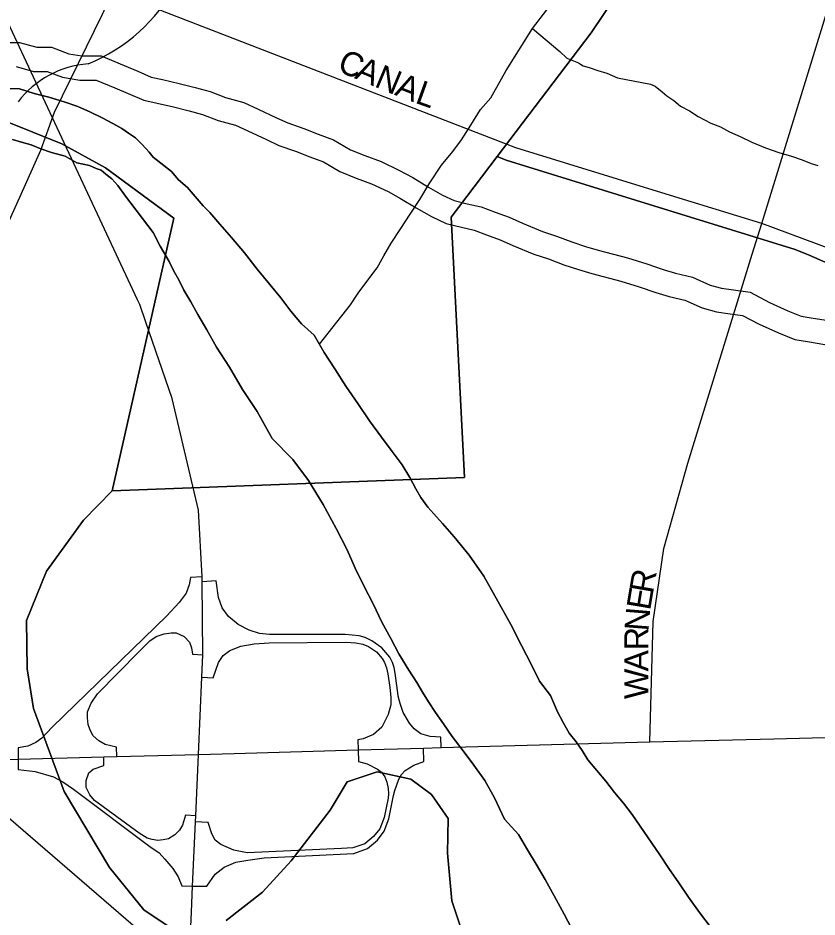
# Model space of a CAD drawing. Extents: x 2010165 to 2382125, y 1060529 to 1407316.
# Drawn here: x 2204002 to 2205658, y 1244530 to 1246393 of the extents above; entities that cross this region are included whole.
import ezdxf

# ---------------------------------------------------------------- set-up
doc = ezdxf.new("R2010")
doc.units = 0
for name, color, linetype in [('GM_X_City_Street', 7, 'Continuous'), ('GM_X_City_Street_Text', 7, 'Continuous'), ('GM_X_Corporation', 7, 'Continuous'), ('GM_X_Interchange_Ramps', 7, 'Continuous'), ('GM_X_Major_River', 7, 'Continuous'), ('GM_X_Minor_River', 7, 'Continuous'), ('GM_X_Rail_Line', 7, 'Continuous'), ('GM_X_State_Route', 7, 'Continuous'), ('GM_X_State_Shield', 7, 'Continuous')]:
    doc.layers.add(name, color=color, linetype=linetype)

msp = doc.modelspace()

# ---------------------------------------------------------------- linework, layer by layer
at = {"layer": 'GM_X_City_Street'}
for points in [[(2205524.1, 1245903), (2205543.7, 1245966.5), (2205886.5, 1247081.7), (2206010.3, 1247420), (2206082, 1247621.4), (2206164.7, 1247891.9), (2206297.8, 1248248.6), (2206355.8, 1248460.3), (2206391.7, 1248634.3), (2206422.4, 1248823.8), (2206430.1, 1248976.5), (2206431.3, 1249033.6), (2206428.5, 1249175.4), (2206414.6, 1249450.6), (2206370.8, 1250025), (2206350, 1250500.3), (2206354.2, 1250646.2), (2206366.7, 1250758.7), (2206391.7, 1250917.2), (2206453.2, 1251117.5), (2206479.2, 1251244.2), (2206541.2, 1251347), (2206696.4, 1251609.7)], [(2204793, 1246216.7), (2204289.4, 1246411.4), (2204212.9, 1246434.4), (2204190.3, 1246438.9)], [(2205345.6, 1246027.5), (2205034, 1246123.6), (2204793, 1246216.7)], [(2206427.8, 1245319.8), (2206307.4, 1245493.4), (2206203.3, 1245635.7), (2206137.2, 1245711.9), (2206067.9, 1245760.2), (2205979, 1245805.9), (2205859.6, 1245849.1), (2205543.7, 1245966.5), (2205345.6, 1246027.5)], [(2205311.8, 1244892.7), (2205318.5, 1245142.1), (2205340.6, 1245293.1), (2205390.2, 1245470.2), (2205524.1, 1245903)]]:
    msp.add_lwpolyline(points, dxfattribs=at)
at = {"layer": 'GM_X_Corporation'}
for points in [[(2208633.4, 1245248.7), (2206398.6, 1245300.7), (2206204.6, 1245560.8), (2206129.9, 1245672), (2206085.1, 1245698.1), (2206021.2, 1245734.3), (2205641.8, 1245901.1), (2205613, 1245912.9), (2205311.1, 1246006.1), (2205013.8, 1246097.8), (2204995.4, 1246105.3), (2205190, 1246361.6), (2205241.2, 1246438.4), (2205654.7, 1247247.1), (2205385.8, 1247848), (2205065.8, 1248550.6), (2204945, 1248792), (2204926.3, 1248858), (2204953, 1248972.6), (2205051.9, 1249441), (2205145, 1249893.3)], [(2205241.2, 1246438.4), (2205190, 1246361.6), (2204995.4, 1246105.3), (2204899.9, 1245979.5), (2204927.9, 1245440.3), (2204197.5, 1245412.5), (2204325.4, 1245977.5), (2204184.1, 1246082.3), (2204093.5, 1246131.5), (2203972.9, 1246180.3), (2203850.6, 1246197.1), (2203714.5, 1246193.6), (2203644.3, 1246202.9), (2203363.6, 1246242.1), (2203225.4, 1246244.6), (2203131.6, 1246223.6), (2203085.8, 1246197), (2203066.4, 1246140.7), (2203067.8, 1246020.3), (2203044.4, 1245961.9), (2203006.9, 1245909.4), (2202939.1, 1245892.6), (2202816.7, 1245909.4)], [(2203972.9, 1246180.3), (2204093.5, 1246131.5), (2204184.1, 1246082.3), (2204325.4, 1245977.5), (2204197.5, 1245412.5), (2204138.1, 1245351.7), (2204061.2, 1245246.6), (2204020.3, 1245143.9), (2204021.4, 1245043.6), (2204034.3, 1244961.5), (2204098.3, 1244789.7), (2204192.1, 1244632.2), (2204263.1, 1244544.7), (2204315.5, 1244509.2)], [(2204315.5, 1244509.2), (2204263.1, 1244544.7), (2204192.1, 1244632.2), (2204098.3, 1244789.7), (2204034.3, 1244961.5), (2204021.4, 1245043.6), (2204020.3, 1245143.9), (2204061.2, 1245246.6), (2204138.1, 1245351.7), (2204197.5, 1245412.5), (2204927.9, 1245440.3), (2204899.9, 1245979.5), (2204995.4, 1246105.3), (2205013.8, 1246097.8), (2205311.1, 1246006.1), (2205613, 1245912.9), (2205641.8, 1245901.1), (2206021.2, 1245734.3), (2206085.1, 1245698.1), (2206129.9, 1245672), (2206204.6, 1245560.8), (2206398.6, 1245300.7), (2208633.4, 1245248.7)], [(2204433.5, 1244522.4), (2204508.9, 1244581.4), (2204568.3, 1244646.2), (2204649.2, 1244751.4), (2204684.6, 1244809.9), (2204746.4, 1244830.6), (2204816.6, 1244815.3), (2204859, 1244783.7), (2204893.6, 1244733.9), (2204892.4, 1244661.7), (2204901.5, 1244563.5), (2204920.1, 1244507.5)], [(2204920.1, 1244507.5), (2204901.5, 1244563.5), (2204892.4, 1244661.7), (2204893.6, 1244733.9), (2204859, 1244783.7), (2204816.6, 1244815.3), (2204746.4, 1244830.6), (2204684.6, 1244809.9), (2204649.2, 1244751.4), (2204568.3, 1244646.2), (2204508.9, 1244581.4), (2204433.5, 1244522.4)]]:
    msp.add_lwpolyline(points, dxfattribs=at)
at = {"layer": 'GM_X_Interchange_Ramps'}
for points in [[(2204383.8, 1245234.6), (2204359.8, 1245233.1), (2204357, 1245218.1), (2204350.9, 1245200.6), (2204336.2, 1245181.4), (2204311.2, 1245153.5), (2204073.1, 1244922.7), (2204052.2, 1244900.5), (2204039.3, 1244891.3), (2204023.2, 1244884), (2204002.5, 1244880.1), (2204002.8, 1244857)], [(2204879.1, 1244880.6), (2204878.5, 1244902.1), (2204856.9, 1244903.5), (2204837, 1244909.2), (2204823.4, 1244919.4), (2204813.9, 1244931.5), (2204800.6, 1244953.5), (2204794.2, 1244971.8), (2204790.3, 1244987.4), (2204790.2, 1244988.5), (2204784.3, 1245035.2), (2204781.9, 1245046.6), (2204778.3, 1245057.3), (2204772.7, 1245068.2), (2204756.5, 1245087.3), (2204735.5, 1245102.2), (2204721.7, 1245108.9), (2204709.5, 1245112.3), (2204680.1, 1245115.3), (2204523.6, 1245115), (2204502.7, 1245117.3), (2204481.5, 1245124.2), (2204459, 1245136.1), (2204439, 1245152), (2204425.5, 1245170), (2204418.1, 1245191.7), (2204413.4, 1245226.5), (2204384.4, 1245224.3)], [(2204207.2, 1244862.3), (2204206.8, 1244881.5), (2204183.3, 1244887.4), (2204170.3, 1244894.7), (2204158.3, 1244905), (2204152.1, 1244916.5), (2204148.1, 1244928.5), (2204146.4, 1244942.5), (2204146.6, 1244955), (2204153.9, 1244972.7), (2204167.1, 1244991.8), (2204252.6, 1245079.2), (2204275.9, 1245102), (2204289.1, 1245110.9), (2204305.3, 1245116.7), (2204320, 1245118.2), (2204330.3, 1245118.2), (2204346.5, 1245110.9), (2204358.2, 1245099.1), (2204362.1, 1245087.5), (2204364.1, 1245074.2), (2204385.4, 1245072.9)], [(2204383.4, 1245026.7), (2204406.7, 1245025.6), (2204417.7, 1245057.2), (2204427.9, 1245071.5), (2204441.5, 1245082.2), (2204464.3, 1245090.8), (2204492.1, 1245095.6), (2204522.9, 1245097.6), (2204681.3, 1245099.3), (2204702.2, 1245097.6), (2204716.7, 1245095.1), (2204729, 1245090.2), (2204745.1, 1245079.2), (2204757.3, 1245065.5), (2204762, 1245056.8), (2204766, 1245045.9), (2204768.7, 1245033.8), (2204772.7, 1245005), (2204775.1, 1244985.2), (2204774.9, 1244969.6), (2204769.8, 1244949.2), (2204756.5, 1244922.7), (2204738.9, 1244908), (2204717.8, 1244898.8), (2204706.9, 1244896.6), (2204707.4, 1244875.9)], [(2204364.4, 1244593.9), (2204393.5, 1244593.3), (2204411.1, 1244618.3), (2204429.8, 1244632.9), (2204453.8, 1244643.3), (2204478.7, 1244647.7), (2204512.6, 1244652.1), (2204698.4, 1244661.2), (2204726.6, 1244671.5), (2204747.4, 1244688.7), (2204761.2, 1244707.5), (2204770.7, 1244733), (2204780.8, 1244781.2), (2204783, 1244791.8), (2204791.3, 1244815.4), (2204797.4, 1244824.8), (2204805, 1244833), (2204822.8, 1244844.5), (2204843.3, 1244852.1), (2204842.6, 1244879.6)], [(2204707.4, 1244875.9), (2204708, 1244852.1), (2204726.1, 1244847), (2204747.7, 1244835.9), (2204755.4, 1244829.5), (2204762.4, 1244819.8), (2204767.1, 1244808.9), (2204769.6, 1244796), (2204770.1, 1244784.9), (2204769.2, 1244775.7), (2204760.9, 1244736), (2204752.1, 1244712.4), (2204738.9, 1244696.3), (2204721.2, 1244681.6), (2204696.3, 1244672.7), (2204672.8, 1244671.3), (2204477.3, 1244662.4), (2204449.4, 1244668.3), (2204422.9, 1244680.1), (2204411.1, 1244688.9), (2204403.8, 1244702.1), (2204396.4, 1244725.7), (2204370.3, 1244726.9)], [(2204002.8, 1244857), (2204003, 1244835), (2204037.8, 1244831.5), (2204076, 1244819.8), (2204095.1, 1244809.5), (2204117.2, 1244794.8), (2204275.9, 1244675.7), (2204295, 1244662.4), (2204306.8, 1244649.2), (2204323, 1244630.1), (2204334.1, 1244612.7), (2204342.1, 1244594.4), (2204364.4, 1244593.9)], [(2204370.9, 1244739.3), (2204349.4, 1244740.4), (2204343.5, 1244719.8), (2204336.8, 1244709.4), (2204327.4, 1244700), (2204314.1, 1244691.8), (2204303.1, 1244689.3), (2204292, 1244688.5), (2204280.5, 1244690.2), (2204270, 1244693.3), (2204253.9, 1244703.6), (2204161.3, 1244771.2), (2204151, 1244783), (2204143.6, 1244797.7), (2204143.6, 1244812.4), (2204149.5, 1244828.6), (2204158.3, 1244835.9), (2204180.4, 1244843.3), (2204180, 1244861.6)]]:
    msp.add_lwpolyline(points, dxfattribs=at)
at = {"layer": 'GM_X_Major_River'}
for points in [[(2205371.5, 1244600.5), (2205351.1, 1244630.3), (2205332.6, 1244658.2), (2205275.4, 1244741.8), (2205257, 1244765.7), (2205238.7, 1244787.5), (2205220.3, 1244811.4), (2205202, 1244833.2), (2205183.6, 1244855.1), (2205171.3, 1244875), (2205159, 1244892.9), (2205144.8, 1244910.8), (2205132.4, 1244932.7), (2205120.1, 1244954.6), (2205105.6, 1244988.6), (2205083.1, 1245018.4), (2205066.6, 1245052.3), (2205046, 1245092.2), (2205023.4, 1245136.1), (2204996.7, 1245183.9), (2204967.9, 1245235.7), (2204937.2, 1245279.5), (2204906.6, 1245317.2), (2204882.2, 1245345), (2204863.9, 1245364.9), (2204851.7, 1245378.8), (2204837.4, 1245398.7), (2204827.1, 1245416.6), (2204814.7, 1245440.6), (2204798.4, 1245466.4), (2204777.9, 1245494.3), (2204755.5, 1245524.1), (2204730.9, 1245557.9), (2204706.4, 1245593.7), (2204681.8, 1245629.6), (2204659.3, 1245665.4), (2204636.8, 1245699.2), (2204616.3, 1245735.1), (2204589.9, 1245758.9), (2204567.5, 1245784.7), (2204547, 1245812.6), (2204524.6, 1245840.4), (2204498.1, 1245872.1), (2204471.6, 1245905.9), (2204445.1, 1245937.7), (2204420.6, 1245965.5), (2204400.3, 1245989.4), (2204386, 1246003.2), (2204377.9, 1246013.2), (2204365.7, 1246027.1), (2204353.5, 1246041), (2204335.2, 1246056.8), (2204320.9, 1246074.7), (2204282.4, 1246104.3), (2204274.3, 1246114.2), (2204260, 1246130.1), (2204245.8, 1246144), (2204231.6, 1246153.9), (2204217.5, 1246163.7), (2204199.3, 1246173.6), (2204177.1, 1246185.3), (2204152.8, 1246197.1), (2204126.6, 1246208.8), (2204098.4, 1246218.5), (2204066.2, 1246228.1), (2204036, 1246235.8), (2204005.8, 1246245.4), (2203963.7, 1246246.9)], [(2203963.7, 1246246.9), (2204005.8, 1246245.4), (2204036, 1246235.8), (2204066.2, 1246228.1), (2204098.4, 1246218.5), (2204126.6, 1246208.8), (2204152.8, 1246197.1), (2204177.1, 1246185.3), (2204199.3, 1246173.6), (2204217.5, 1246163.7), (2204231.6, 1246153.9), (2204245.8, 1246144), (2204260, 1246130.1), (2204274.3, 1246114.2), (2204282.4, 1246104.3), (2204320.9, 1246074.7), (2204335.2, 1246056.8), (2204353.5, 1246041), (2204365.7, 1246027.1), (2204377.9, 1246013.2), (2204386, 1246003.2), (2204400.3, 1245989.4), (2204420.6, 1245965.5), (2204445.1, 1245937.7), (2204471.6, 1245905.9), (2204498.1, 1245872.1), (2204524.6, 1245840.4), (2204547, 1245812.6), (2204567.5, 1245784.7), (2204589.9, 1245758.9), (2204616.3, 1245735.1), (2204636.8, 1245699.2), (2204659.3, 1245665.4), (2204681.8, 1245629.6), (2204706.4, 1245593.7), (2204730.9, 1245557.9), (2204755.5, 1245524.1), (2204777.9, 1245494.3), (2204798.4, 1245466.4), (2204814.7, 1245440.6), (2204827.1, 1245416.6), (2204837.4, 1245398.7), (2204851.7, 1245378.8), (2204863.9, 1245364.9), (2204882.2, 1245345), (2204906.6, 1245317.2), (2204937.2, 1245279.5), (2204967.9, 1245235.7), (2204996.7, 1245183.9), (2205023.4, 1245136.1), (2205046, 1245092.2), (2205066.6, 1245052.3), (2205083.1, 1245018.4), (2205105.6, 1244988.6), (2205120.1, 1244954.6), (2205132.4, 1244932.7), (2205144.8, 1244910.8), (2205159, 1244892.9), (2205171.3, 1244875), (2205183.6, 1244855.1), (2205202, 1244833.2), (2205220.3, 1244811.4), (2205238.7, 1244787.5), (2205257, 1244765.7), (2205275.4, 1244741.8), (2205332.6, 1244658.2), (2205351.1, 1244630.3), (2205371.5, 1244600.5)], [(2203991.2, 1246140.9), (2204009.4, 1246135.1), (2204029.5, 1246129.4), (2204049.6, 1246121.6), (2204071.8, 1246113.8), (2204100, 1246106.1), (2204124.2, 1246092.4), (2204150.3, 1246086.7), (2204164.5, 1246080.8), (2204174.5, 1246076.9), (2204184.7, 1246069), (2204196.8, 1246059.1), (2204209.1, 1246045.2), (2204225.4, 1246023.4), (2204282.6, 1245947.8), (2204297, 1245919.9), (2204315.5, 1245888), (2204325.7, 1245868.1), (2204336, 1245850.1), (2204346.3, 1245828.2), (2204360.7, 1245804.3), (2204375.1, 1245778.4), (2204393.6, 1245746.5), (2204414.1, 1245710.6), (2204440.7, 1245668.8), (2204467.4, 1245623), (2204498.1, 1245577.2), (2204529, 1245521.4), (2204571.7, 1245477.8), (2204604.3, 1245434), (2204635.1, 1245384.2), (2204661.8, 1245334.4), (2204684.5, 1245290.5), (2204701, 1245252.6), (2204719.6, 1245214.7), (2204738.1, 1245178.8), (2204756.7, 1245140.9), (2204775.2, 1245107), (2204791.7, 1245075.1), (2204812.2, 1245041.2), (2204828.6, 1245015.3), (2204840.9, 1244995.4), (2204853.2, 1244975.5), (2204867.5, 1244953.6), (2204883.9, 1244929.7), (2204902.3, 1244903.8), (2204924.7, 1244874), (2204947.2, 1244844.2), (2204969.7, 1244812.4), (2204990.2, 1244776.5), (2205010.9, 1244732.6), (2205039.4, 1244700.8), (2205057.9, 1244668.9), (2205076.3, 1244639.1), (2205094.8, 1244607.2), (2205113.3, 1244573.3), (2205133.9, 1244535.4), (2205156.5, 1244493.6)], [(2205156.5, 1244493.6), (2205133.9, 1244535.4), (2205113.3, 1244573.3), (2205094.8, 1244607.2), (2205076.3, 1244639.1), (2205057.9, 1244668.9), (2205039.4, 1244700.8), (2205010.9, 1244732.6), (2204990.2, 1244776.5), (2204969.7, 1244812.4), (2204947.2, 1244844.2), (2204924.7, 1244874), (2204902.3, 1244903.8), (2204883.9, 1244929.7), (2204867.5, 1244953.6), (2204853.2, 1244975.5), (2204840.9, 1244995.4), (2204828.6, 1245015.3), (2204812.2, 1245041.2), (2204791.7, 1245075.1), (2204775.2, 1245107), (2204756.7, 1245140.9), (2204738.1, 1245178.8), (2204719.6, 1245214.7), (2204701, 1245252.6), (2204684.5, 1245290.5), (2204661.8, 1245334.4), (2204635.1, 1245384.2), (2204604.3, 1245434), (2204571.7, 1245477.8), (2204529, 1245521.4), (2204498.1, 1245577.2), (2204467.4, 1245623), (2204440.7, 1245668.8), (2204414.1, 1245710.6), (2204393.6, 1245746.5), (2204375.1, 1245778.4), (2204360.7, 1245804.3), (2204346.3, 1245828.2), (2204336, 1245850.1), (2204325.7, 1245868.1), (2204315.5, 1245888), (2204297, 1245919.9), (2204282.6, 1245947.8), (2204225.4, 1246023.4), (2204209.1, 1246045.2), (2204196.8, 1246059.1), (2204184.7, 1246069), (2204174.5, 1246076.9), (2204164.5, 1246080.8), (2204150.3, 1246086.7), (2204124.2, 1246092.4), (2204100, 1246106.1), (2204071.8, 1246113.8), (2204049.6, 1246121.6), (2204029.5, 1246129.4), (2204009.4, 1246135.1), (2203991.2, 1246140.9)], [(2205439, 1244507), (2205414.5, 1244538.8), (2205392, 1244570.6), (2205371.5, 1244600.5)], [(2205371.5, 1244600.5), (2205392, 1244570.6), (2205414.5, 1244538.8), (2205439, 1244507)]]:
    msp.add_lwpolyline(points, dxfattribs=at)
at = {"layer": 'GM_X_Minor_River'}
for points in [[(2204627, 1245716.4), (2204691.6, 1245798.2), (2204707.3, 1245822.5), (2204725, 1245846.8), (2204746.6, 1245875.1), (2204760.3, 1245899.4), (2204776, 1245925.7), (2204795.7, 1245956), (2204815.3, 1245986.3), (2204834.9, 1246016.7), (2204854.5, 1246049), (2204880.1, 1246087.4), (2204903.7, 1246115.8), (2204921.4, 1246140.1), (2204941.1, 1246170.4), (2204960.7, 1246202.8), (2204982.4, 1246227.1), (2204998, 1246255.4), (2205013.7, 1246283.7), (2205068.6, 1246370.6), (2205098.2, 1246409.1)], [(2205068.6, 1246370.6), (2205125.4, 1246323.2), (2205139.6, 1246309.3), (2205153.8, 1246303.4), (2205163.8, 1246299.6), (2205173.9, 1246293.7), (2205186, 1246289.8), (2205204.1, 1246284), (2205222.3, 1246278.2), (2205244.4, 1246268.4), (2205312.8, 1246255.2), (2205322.9, 1246251.3), (2205337.1, 1246239.4), (2205347.2, 1246231.5), (2205361.4, 1246221.7), (2205375.6, 1246209.8), (2205393.7, 1246200), (2205411.9, 1246188.2), (2205438.2, 1246174.4), (2205458.3, 1246166.7), (2205476.5, 1246156.8), (2205498.7, 1246147.1), (2205522.9, 1246135.3), (2205551.2, 1246123.6), (2205579.3, 1246113.9), (2205605.5, 1246106.2), (2205627.7, 1246098.5), (2205645.8, 1246090.7), (2205659.9, 1246086.8)], [(2203964.4, 1246341.6), (2204005.4, 1246341.7), (2204041.4, 1246331.8), (2204071.7, 1246331.9), (2204107.7, 1246318.4), (2204134.8, 1246314), (2204174.8, 1246314.1), (2204222.3, 1246294.1), (2204250.7, 1246282), (2204278.2, 1246270), (2204301.8, 1246265), (2204336.6, 1246256.9), (2204369.8, 1246248.7), (2204400.6, 1246239.9), (2204432.4, 1246228), (2204470.2, 1246217.6), (2204500.2, 1246203.8), (2204538.2, 1246185.9), (2204561.9, 1246175), (2204594.7, 1246163.5), (2204624.8, 1246151.5), (2204656.4, 1246140.2), (2204691.5, 1246119.6), (2204721.5, 1246107.3), (2204754.7, 1246095), (2204791.8, 1246077.5), (2204820.5, 1246062.2), (2204852.9, 1246041.9), (2204882.3, 1246025.5), (2204906.3, 1246014.3), (2204933.2, 1246007.6), (2204962.2, 1246001), (2204990.9, 1245990), (2205020.5, 1245979.5), (2205047.6, 1245967.1), (2205089, 1245950.2), (2205118.4, 1245940.4), (2205150.4, 1245928.5), (2205178.5, 1245919.2), (2205205, 1245911.6), (2205265.8, 1245895.6), (2205305.7, 1245883), (2205339.1, 1245871.3), (2205364.8, 1245864), (2205400.2, 1245855.2), (2205436.6, 1245839.1), (2205460, 1245832.9), (2205485.3, 1245829.3), (2205519.9, 1245824.1), (2205560, 1245802.9), (2205597.9, 1245785.9), (2205625.6, 1245774.6), (2205646, 1245771.5), (2205686.2, 1245764.9)], [(2203998.7, 1246291.7), (2204034.7, 1246281.7), (2204062.7, 1246281.8), (2204094.7, 1246269.8), (2204130.8, 1246263.9), (2204164.8, 1246264), (2204202.8, 1246248.1), (2204230.8, 1246236.1), (2204262.9, 1246222.1), (2204290.9, 1246216.2), (2204324.9, 1246208.2), (2204356.9, 1246200.3), (2204385, 1246192.3), (2204417, 1246180.4), (2204453, 1246170.4), (2204479, 1246158.5), (2204517.1, 1246140.5), (2204543.1, 1246128.6), (2204577.2, 1246116.6), (2204607.2, 1246104.6), (2204635.2, 1246094.7), (2204669.3, 1246074.7), (2204703.3, 1246060.7), (2204735.3, 1246048.8), (2204769.4, 1246032.8), (2204795.4, 1246018.8), (2204827.5, 1245998.9), (2204859.5, 1245980.9), (2204889.5, 1245966.9), (2204921.6, 1245959), (2204947.6, 1245953), (2204973.6, 1245943.1), (2205001.6, 1245933.1), (2205027.7, 1245921.1), (2205071.7, 1245903.2), (2205101.7, 1245893.2), (2205133.8, 1245881.3), (2205163.8, 1245871.3), (2205191.8, 1245863.4), (2205251.9, 1245847.5), (2205289.9, 1245835.5), (2205323.9, 1245823.6), (2205351.9, 1245815.6), (2205384, 1245807.7), (2205420, 1245791.7), (2205450, 1245783.8), (2205478, 1245779.8), (2205504.1, 1245775.9), (2205538.1, 1245757.9), (2205578.2, 1245740), (2205612.2, 1245726), (2205638.2, 1245722.1), (2205674.2, 1245716.1)]]:
    msp.add_lwpolyline(points, dxfattribs=at)
at = {"layer": 'GM_X_Rail_Line'}
for points in [[(2203983.1, 1244734.9), (2203929.8, 1244791.8), (2203883.2, 1244850.3), (2203838.1, 1244913.9), (2203806.3, 1244967.9), (2203781.5, 1245025.2), (2203762.3, 1245084.1), (2203750.4, 1245137.3), (2203739.7, 1245213.5), (2203738.2, 1245287.5), (2203739.7, 1245338.9), (2203746, 1245390.4), (2203754.9, 1245433.3), (2203769.7, 1245483.2), (2203789.3, 1245537.6), (2203808.5, 1245583.8), (2203851.8, 1245679.3), (2204006, 1246021.4), (2204050.1, 1246118.3), (2204078.2, 1246197.1), (2204177.3, 1246400.2), (2204418.9, 1246931.8), (2204562.8, 1247248.8), (2204815.8, 1247801.1)], [(2204691.9, 1244122.3), (2203983.1, 1244734.9)]]:
    msp.add_lwpolyline(points, dxfattribs=at)
at = {"layer": 'GM_X_State_Route'}
for points in [[(2204020.2, 1246300.7), (2203928.5, 1246497), (2203853, 1246658.7), (2203680.8, 1247020.2), (2203667.2, 1247048.8)], [(2204250.2, 1245808.5), (2204020.2, 1246300.7)], [(2204267.2, 1245762.2), (2204254.6, 1245798.9), (2204250.2, 1245808.5)], [(2204361.9, 1244540.1), (2204364.4, 1244593.9), (2204370.3, 1244726.9), (2204370.9, 1244739.3), (2204376.6, 1244866.6), (2204383.4, 1245026.7), (2204385.4, 1245072.9), (2204384.4, 1245224.3), (2204383.8, 1245234.6), (2204376.4, 1245372.6), (2204321.6, 1245604), (2204267.2, 1245762.2)], [(2205568.7, 1244899.2), (2206682.1, 1244927.7), (2206682.8, 1244927.7)], [(2204450.1, 1244868.7), (2204707.4, 1244875.9), (2204842.6, 1244879.6), (2204879.1, 1244880.6), (2205311.8, 1244892.7), (2205568.7, 1244899.2)], [(2203748.3, 1244850.4), (2204002.8, 1244857), (2204180, 1244861.6), (2204207.2, 1244862.3), (2204291.9, 1244864.5)], [(2204291.9, 1244864.5), (2204376.6, 1244866.6), (2204450.1, 1244868.7)], [(2204324.6, 1243705.9), (2204361.9, 1244540.1)]]:
    msp.add_lwpolyline(points, dxfattribs=at)
at = {"layer": 'GM_X_State_Shield'}
for centre, radius, start, end in [((2204007.4, 1246639.2), 369.3, 292.3089, 8.9858), ((2204163.1, 1246095.9), 202.2, 94.4031, 142.5768)]:
    msp.add_arc(centre, radius, start, end, dxfattribs=at)

# ---------------------------------------------------------------- texts
at = {"layer": 'GM_X_City_Street_Text'}
for s, rotation, p in [('C', 337.283, (2204661.8, 1246283.4)), ('A', 337.2844, (2204698.3, 1246268.1)), ('N', 337.2844, (2204738.9, 1246251.1)), ('A', 338.9655, (2204781, 1246233.6)), ('L', 340.2993, (2204823.3, 1246217.3)), ('R', 80.1383, (2205318.1, 1245198.2)), ('E', 80.4748, (2205312.3, 1245163.6)), ('N', 85.4705, (2205308.9, 1245120.9)), ('R', 89.9107, (2205308.9, 1245082.3)), ('A', 89.9126, (2205308.9, 1245038.3)), ('W', 89.9159, (2205308.8, 1244981.1))]:
    msp.add_text(s, height=50, rotation=rotation, dxfattribs=at).set_placement(p)

doc.saveas('drawing.dxf')
